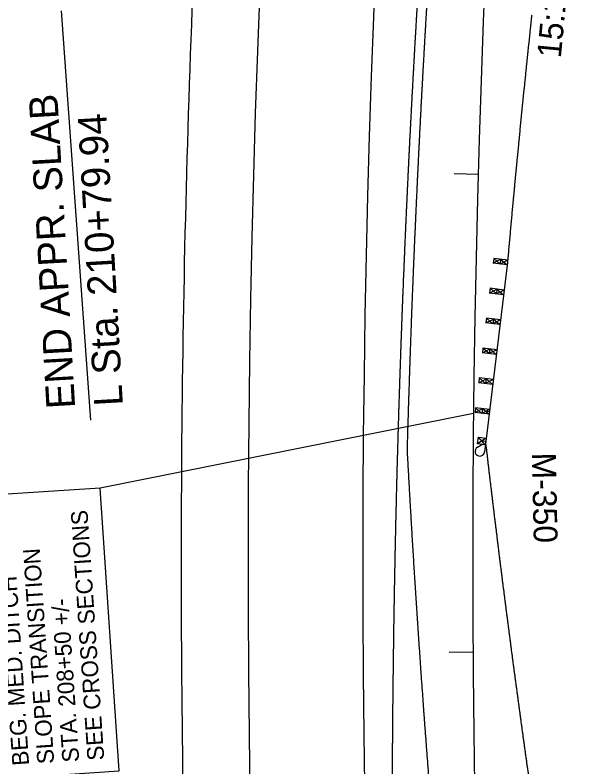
# Model space of a CAD drawing. Extents: x 2389694 to 2405615, y 547005 to 573532.
# Drawn here: x 2400056 to 2400174.1, y 567991.9 to 568149.3 of the extents above; entities that cross this region are included whole.
import ezdxf

# ---------------------------------------------------------------- set-up
doc = ezdxf.new("R2010")
doc.units = 0
for name, color, linetype in [('Prop Cable Guiderail Double Face', 7, 'Continuous'), ('Prop Cable Guiderail Single Face', 7, 'Continuous'), ('Prop Dimension', 7, 'Continuous'), ('Prop Dimension Text', 7, 'Continuous'), ('Prop DSN Text', 7, 'Continuous'), ('Prop EOT', 7, 'Continuous'), ('Prop GRAU M350 Approach CELL', 7, 'Continuous'), ('Prop Guardrail', 7, 'Continuous'), ('Prop Horizontal Alignment', 7, 'Continuous'), ('Prop Horizontal Alignment Tick Small', 7, 'Continuous')]:
    doc.layers.add(name, color=color, linetype=linetype)

msp = doc.modelspace()

# ---------------------------------------------------------------- linework, layer by layer
at = {"layer": 'Prop Cable Guiderail Double Face'}
for points in [[(2400137.96, 568058.22), (2400138, 568057.51), (2400138.04, 568056.79), (2400138.08, 568056.08), (2400138.12, 568055.36), (2400138.16, 568054.66), (2400138.2, 568053.95), (2400138.24, 568053.23), (2400138.28, 568052.52), (2400138.32, 568051.81), (2400138.36, 568051.09), (2400138.4, 568050.38), (2400138.44, 568049.67), (2400138.48, 568048.96), (2400138.52, 568048.25), (2400138.56, 568047.54), (2400138.6, 568046.82), (2400138.64, 568046.11), (2400138.69, 568045.4), (2400138.73, 568044.68), (2400138.77, 568043.97), (2400138.81, 568043.26), (2400138.85, 568042.55), (2400138.9, 568041.84), (2400138.94, 568041.13), (2400138.98, 568040.41), (2400139.02, 568039.7), (2400139.07, 568038.99), (2400139.11, 568038.27), (2400139.15, 568037.56), (2400139.2, 568036.86), (2400139.24, 568036.14), (2400139.29, 568035.43), (2400139.33, 568034.72), (2400139.37, 568034.01), (2400139.42, 568033.29), (2400139.46, 568032.58), (2400139.51, 568031.87), (2400139.55, 568031.15), (2400139.6, 568030.45), (2400139.64, 568029.74), (2400139.69, 568029.02), (2400139.74, 568028.31), (2400139.78, 568027.6), (2400139.83, 568026.89), (2400139.87, 568026.17), (2400139.92, 568025.46), (2400139.97, 568024.76), (2400140.01, 568024.05), (2400140.06, 568023.33), (2400140.11, 568022.62), (2400140.15, 568021.91), (2400140.2, 568021.19), (2400140.25, 568020.48), (2400140.3, 568019.77), (2400140.35, 568019.06), (2400140.39, 568018.35), (2400140.44, 568017.64), (2400140.49, 568016.93), (2400140.54, 568016.22), (2400140.59, 568015.5), (2400140.64, 568014.79), (2400140.69, 568014.08), (2400140.74, 568013.37), (2400140.79, 568012.66), (2400140.83, 568011.95), (2400140.88, 568011.24), (2400140.93, 568010.53), (2400140.98, 568009.82), (2400141.04, 568009.1), (2400141.09, 568008.39), (2400141.14, 568007.68), (2400141.19, 568006.97), (2400141.24, 568006.26), (2400141.29, 568005.55)], [(2400141.29, 568005.55), (2400141.34, 568004.84), (2400141.39, 568004.13), (2400141.44, 568003.42), (2400141.5, 568002.7), (2400141.55, 568001.99), (2400141.6, 568001.28), (2400141.65, 568000.57), (2400141.71, 567999.87), (2400141.76, 567999.15), (2400141.81, 567998.44), (2400141.87, 567997.73), (2400141.92, 567997.02), (2400141.97, 567996.31), (2400142.03, 567995.6), (2400142.08, 567994.88), (2400142.13, 567994.18), (2400142.19, 567993.47), (2400142.24, 567992.76), (2400142.3, 567992.05), (2400142.35, 567991.34), (2400142.41, 567990.62), (2400142.46, 567989.91), (2400142.52, 567989.2), (2400142.57, 567988.49), (2400142.63, 567987.79), (2400142.68, 567987.08), (2400142.74, 567986.36), (2400142.8, 567985.65), (2400142.85, 567984.94), (2400142.91, 567984.23), (2400142.97, 567983.52), (2400143.02, 567982.81), (2400143.08, 567982.11), (2400143.14, 567981.4), (2400143.19, 567980.68), (2400143.25, 567979.97), (2400143.31, 567979.26), (2400143.37, 567978.55), (2400143.43, 567977.84), (2400143.48, 567977.13), (2400143.54, 567976.42), (2400143.6, 567975.72), (2400143.66, 567975.01), (2400143.72, 567974.29), (2400143.78, 567973.58), (2400143.84, 567972.87), (2400143.9, 567972.16), (2400143.96, 567971.45), (2400144.01, 567970.74), (2400144.07, 567970.04), (2400144.13, 567969.33), (2400144.19, 567968.62), (2400144.25, 567967.91), (2400144.32, 567967.2), (2400144.38, 567966.48), (2400144.44, 567965.77), (2400144.5, 567965.06), (2400144.56, 567964.35), (2400144.62, 567963.65), (2400144.68, 567962.94), (2400144.74, 567962.23), (2400144.81, 567961.52), (2400144.87, 567960.81), (2400144.93, 567960.1), (2400144.99, 567959.39), (2400145.05, 567958.68), (2400145.12, 567957.98), (2400145.18, 567957.27), (2400145.24, 567956.56), (2400145.31, 567955.85), (2400145.37, 567955.14), (2400145.43, 567954.43), (2400145.5, 567953.72), (2400145.56, 567953.01)]]:
    msp.add_spline(points, degree=3, dxfattribs=at)
at = {"layer": 'Prop Cable Guiderail Single Face'}
for points in [[(2400143.05, 568167.01), (2400143, 568166.11), (2400142.94, 568165.2), (2400142.88, 568164.3), (2400142.82, 568163.4), (2400142.76, 568162.49), (2400142.7, 568161.59), (2400142.65, 568160.69), (2400142.59, 568159.79), (2400142.53, 568158.89), (2400142.48, 568157.98), (2400142.42, 568157.08), (2400142.37, 568156.18), (2400142.31, 568155.27), (2400142.25, 568154.36), (2400142.2, 568153.46), (2400142.14, 568152.56), (2400142.09, 568151.66), (2400142.04, 568150.76), (2400141.98, 568149.85), (2400141.93, 568148.95), (2400141.87, 568148.05), (2400141.82, 568147.15), (2400141.77, 568146.24), (2400141.72, 568145.34), (2400141.66, 568144.43), (2400141.61, 568143.53), (2400141.56, 568142.62), (2400141.51, 568141.72), (2400141.46, 568140.82), (2400141.41, 568139.92), (2400141.35, 568139.01), (2400141.3, 568138.11), (2400141.25, 568137.21), (2400141.2, 568136.31), (2400141.16, 568135.4), (2400141.11, 568134.49), (2400141.06, 568133.59), (2400141.01, 568132.69), (2400140.96, 568131.78), (2400140.91, 568130.88), (2400140.86, 568129.98), (2400140.82, 568129.07), (2400140.77, 568128.17), (2400140.72, 568127.27), (2400140.68, 568126.37), (2400140.63, 568125.46), (2400140.58, 568124.55), (2400140.54, 568123.65), (2400140.49, 568122.74), (2400140.45, 568121.84), (2400140.4, 568120.94), (2400140.36, 568120.04), (2400140.31, 568119.13), (2400140.27, 568118.23), (2400140.22, 568117.33), (2400140.18, 568116.42), (2400140.14, 568115.52), (2400140.09, 568114.61), (2400140.05, 568113.7), (2400140.01, 568112.8), (2400139.97, 568111.9), (2400139.92, 568110.99), (2400139.88, 568110.09), (2400139.84, 568109.19), (2400139.8, 568108.28), (2400139.76, 568107.38), (2400139.72, 568106.48), (2400139.68, 568105.58), (2400139.64, 568104.66), (2400139.6, 568103.76), (2400139.56, 568102.86), (2400139.52, 568101.95), (2400139.48, 568101.05), (2400139.44, 568100.14)], [(2400139.44, 568100.15), (2400139.41, 568099.24), (2400139.37, 568098.34), (2400139.33, 568097.43), (2400139.29, 568096.53), (2400139.25, 568095.63), (2400139.22, 568094.71), (2400139.18, 568093.81), (2400139.15, 568092.91), (2400139.11, 568092), (2400139.07, 568091.1), (2400139.04, 568090.2), (2400139, 568089.29), (2400138.97, 568088.39), (2400138.93, 568087.49), (2400138.9, 568086.58), (2400138.86, 568085.68), (2400138.83, 568084.76), (2400138.8, 568083.86), (2400138.76, 568082.96), (2400138.73, 568082.05), (2400138.7, 568081.15), (2400138.67, 568080.25), (2400138.63, 568079.34), (2400138.6, 568078.44), (2400138.57, 568077.53), (2400138.54, 568076.63), (2400138.51, 568075.73), (2400138.48, 568074.81), (2400138.45, 568073.91), (2400138.42, 568073.01), (2400138.39, 568072.1), (2400138.36, 568071.2), (2400138.33, 568070.29), (2400138.3, 568069.39), (2400138.27, 568068.49), (2400138.24, 568067.58), (2400138.21, 568066.68), (2400138.19, 568065.77), (2400138.16, 568064.86), (2400138.13, 568063.96), (2400138.1, 568063.05), (2400138.08, 568062.15), (2400138.05, 568061.24), (2400138.02, 568060.34), (2400138, 568059.44), (2400137.97, 568058.53), (2400137.96, 568058.22)]]:
    msp.add_spline(points, degree=3, dxfattribs=at)
at = {"layer": 'Prop Dimension'}
msp.add_line((2400065.62, 568150.18), (2400071.73, 568064.47), dxfattribs=at)
at = {"layer": 'Prop DSN Text'}
msp.add_line((2400151.87, 568065.9), (2400073.74, 568050.29), dxfattribs=at)
msp.add_lwpolyline([(2400077.72, 567991.07), (2400073.74, 568050.29), (2400049.97, 568048.69), (2400053.96, 567989.47)], close=True, dxfattribs=at)
at = {"layer": 'Prop EOT'}
msp.add_line((2400158.97, 568097.5), (2400154.43, 568060.02), dxfattribs=at)
for radius, start in [(2923, 119.41161), (2947, 148.75529), (2961, 177.09437)]:
    msp.add_arc((2403051.7, 568034.46), radius, start, 180.94658, dxfattribs=at)
for points in [[(2400141.06, 568167.14), (2400141, 568166.24), (2400140.94, 568165.33), (2400140.88, 568164.43), (2400140.82, 568163.52), (2400140.77, 568162.62), (2400140.71, 568161.72), (2400140.65, 568160.82), (2400140.59, 568159.91), (2400140.54, 568159.01), (2400140.48, 568158.11), (2400140.42, 568157.2), (2400140.37, 568156.3), (2400140.31, 568155.39), (2400140.26, 568154.49), (2400140.2, 568153.58), (2400140.15, 568152.68), (2400140.09, 568151.78), (2400140.04, 568150.88), (2400139.98, 568149.97), (2400139.93, 568149.07), (2400139.88, 568148.17), (2400139.82, 568147.26), (2400139.77, 568146.36), (2400139.72, 568145.46), (2400139.67, 568144.54), (2400139.61, 568143.64), (2400139.56, 568142.74), (2400139.51, 568141.83), (2400139.46, 568140.93), (2400139.41, 568140.03), (2400139.36, 568139.13), (2400139.31, 568138.22), (2400139.26, 568137.32), (2400139.21, 568136.42), (2400139.16, 568135.51), (2400139.11, 568134.6), (2400139.06, 568133.7), (2400139.01, 568132.79), (2400138.96, 568131.89), (2400138.91, 568130.99), (2400138.87, 568130.08), (2400138.82, 568129.18), (2400138.77, 568128.28), (2400138.73, 568127.37), (2400138.68, 568126.47), (2400138.63, 568125.57), (2400138.59, 568124.65), (2400138.54, 568123.75), (2400138.49, 568122.84), (2400138.45, 568121.94), (2400138.4, 568121.04), (2400138.36, 568120.13), (2400138.31, 568119.23), (2400138.27, 568118.33), (2400138.23, 568117.42), (2400138.18, 568116.52), (2400138.14, 568115.62), (2400138.1, 568114.7), (2400138.05, 568113.8), (2400138.01, 568112.89), (2400137.97, 568111.99), (2400137.93, 568111.09), (2400137.89, 568110.18), (2400137.84, 568109.28), (2400137.8, 568108.38), (2400137.76, 568107.47), (2400137.72, 568106.57), (2400137.68, 568105.66), (2400137.64, 568104.75), (2400137.6, 568103.85), (2400137.56, 568102.94), (2400137.52, 568102.04), (2400137.48, 568101.13), (2400137.45, 568100.23)], [(2400164.04, 568149.3), (2400163.96, 568148.6), (2400163.89, 568147.91), (2400163.82, 568147.2), (2400163.74, 568146.51), (2400163.67, 568145.8), (2400163.59, 568145.11), (2400163.52, 568144.41), (2400163.45, 568143.71), (2400163.37, 568143.01), (2400163.3, 568142.31), (2400163.23, 568141.61), (2400163.15, 568140.91), (2400163.08, 568140.21), (2400163.01, 568139.51), (2400162.94, 568138.82), (2400162.86, 568138.11), (2400162.79, 568137.42), (2400162.72, 568136.71), (2400162.65, 568136.01), (2400162.58, 568135.32), (2400162.51, 568134.61), (2400162.44, 568133.92), (2400162.36, 568133.22), (2400162.29, 568132.52), (2400162.22, 568131.82), (2400162.15, 568131.11), (2400162.08, 568130.42), (2400162.01, 568129.72), (2400161.94, 568129.02), (2400161.87, 568128.32), (2400161.8, 568127.61), (2400161.73, 568126.92), (2400161.66, 568126.22), (2400161.59, 568125.52), (2400161.53, 568124.82), (2400161.46, 568124.12), (2400161.39, 568123.42), (2400161.32, 568122.72), (2400161.25, 568122.01), (2400161.18, 568121.32), (2400161.12, 568120.62), (2400161.05, 568119.92), (2400160.98, 568119.22), (2400160.91, 568118.51), (2400160.85, 568117.82), (2400160.78, 568117.12), (2400160.71, 568116.41), (2400160.65, 568115.72), (2400160.58, 568115.02), (2400160.51, 568114.31), (2400160.45, 568113.62), (2400160.38, 568112.91), (2400160.31, 568112.21), (2400160.25, 568111.52), (2400160.18, 568110.81), (2400160.12, 568110.11), (2400160.05, 568109.42), (2400159.99, 568108.71), (2400159.92, 568108.01), (2400159.86, 568107.31), (2400159.79, 568106.61), (2400159.73, 568105.91), (2400159.66, 568105.21), (2400159.6, 568104.51), (2400159.54, 568103.8), (2400159.47, 568103.11), (2400159.41, 568102.41), (2400159.35, 568101.7), (2400159.28, 568101), (2400159.22, 568100.31), (2400159.16, 568099.6), (2400159.09, 568098.9), (2400158.97, 568097.5)], [(2400137.45, 568100.23), (2400137.41, 568099.33), (2400137.37, 568098.42), (2400137.33, 568097.52), (2400137.29, 568096.61), (2400137.26, 568095.71), (2400137.22, 568094.8), (2400137.18, 568093.89), (2400137.15, 568092.99), (2400137.11, 568092.08), (2400137.07, 568091.18), (2400137.04, 568090.27), (2400137, 568089.37), (2400136.97, 568088.47), (2400136.93, 568087.56), (2400136.9, 568086.66), (2400136.87, 568085.75), (2400136.83, 568084.84), (2400136.8, 568083.93), (2400136.77, 568083.03), (2400136.73, 568082.13), (2400136.7, 568081.22), (2400136.67, 568080.32), (2400136.64, 568079.41), (2400136.6, 568078.51), (2400136.57, 568077.6), (2400136.54, 568076.7), (2400136.51, 568075.8), (2400136.48, 568074.88), (2400136.45, 568073.98), (2400136.42, 568073.07), (2400136.39, 568072.17), (2400136.36, 568071.26), (2400136.33, 568070.36), (2400136.3, 568069.45), (2400136.27, 568068.55), (2400136.24, 568067.64), (2400136.21, 568066.74), (2400136.19, 568065.84), (2400136.16, 568064.92), (2400136.13, 568064.02), (2400136.1, 568063.11), (2400136.08, 568062.21), (2400136.05, 568061.3), (2400136.03, 568060.4), (2400136, 568059.49), (2400135.97, 568058.59), (2400135.95, 568057.68), (2400135.92, 568056.78), (2400135.9, 568055.87), (2400135.87, 568054.96), (2400135.85, 568054.05), (2400135.83, 568053.15), (2400135.8, 568052.24), (2400135.78, 568051.34), (2400135.76, 568050.43), (2400135.73, 568049.53), (2400135.71, 568048.62), (2400135.69, 568047.72), (2400135.67, 568046.82), (2400135.64, 568045.91), (2400135.62, 568045.01), (2400135.6, 568044.09), (2400135.58, 568043.19), (2400135.56, 568042.28), (2400135.54, 568041.38), (2400135.52, 568040.47), (2400135.5, 568039.57), (2400135.48, 568038.66), (2400135.46, 568037.76), (2400135.44, 568036.85), (2400135.42, 568035.95), (2400135.41, 568035.04), (2400135.39, 568034.13), (2400135.37, 568033.22)], [(2400162.78, 567994.64), (2400162.66, 567995.52), (2400162.54, 567996.4), (2400162.42, 567997.28), (2400162.29, 567998.16), (2400162.17, 567999.04), (2400162.05, 567999.93), (2400161.93, 568000.8), (2400161.81, 568001.69), (2400161.69, 568002.57), (2400161.57, 568003.45), (2400161.45, 568004.34), (2400161.33, 568005.21), (2400161.21, 568006.1), (2400161.09, 568006.98), (2400160.97, 568007.86), (2400160.85, 568008.75), (2400160.73, 568009.62), (2400160.61, 568010.51), (2400160.5, 568011.39), (2400160.38, 568012.27), (2400160.26, 568013.15), (2400160.14, 568014.04), (2400160.03, 568014.92), (2400159.91, 568015.8), (2400159.79, 568016.69), (2400159.68, 568017.56), (2400159.56, 568018.45), (2400159.45, 568019.34), (2400159.33, 568020.21), (2400159.22, 568021.1), (2400159.1, 568021.98), (2400158.99, 568022.87), (2400158.87, 568023.75), (2400158.76, 568024.63), (2400158.65, 568025.52), (2400158.53, 568026.4), (2400158.42, 568027.28), (2400158.31, 568028.17), (2400158.19, 568029.05), (2400158.08, 568029.94), (2400157.97, 568030.82), (2400157.86, 568031.7), (2400157.75, 568032.59), (2400157.64, 568033.47), (2400157.52, 568034.36), (2400157.41, 568035.24), (2400157.3, 568036.12), (2400157.19, 568037.01), (2400157.08, 568037.89), (2400156.97, 568038.78), (2400156.87, 568039.66), (2400156.76, 568040.55), (2400156.65, 568041.44), (2400156.54, 568042.31), (2400156.43, 568043.2), (2400156.32, 568044.08), (2400156.22, 568044.97), (2400156.11, 568045.85), (2400156, 568046.74), (2400155.89, 568047.63), (2400155.79, 568048.51), (2400155.68, 568049.4), (2400155.58, 568050.28), (2400155.47, 568051.17), (2400155.36, 568052.06), (2400155.26, 568052.93), (2400155.15, 568053.82), (2400155.05, 568054.7), (2400154.94, 568055.59), (2400154.84, 568056.48), (2400154.74, 568057.36), (2400154.63, 568058.25), (2400154.43, 568060.02)], [(2400135.37, 568033.22), (2400135.35, 568032.32), (2400135.34, 568031.41), (2400135.32, 568030.5), (2400135.3, 568029.6), (2400135.29, 568028.69), (2400135.27, 568027.79), (2400135.25, 568026.88), (2400135.24, 568025.98), (2400135.22, 568025.07), (2400135.21, 568024.16), (2400135.19, 568023.25), (2400135.18, 568022.35), (2400135.16, 568021.44), (2400135.15, 568020.54), (2400135.14, 568019.63), (2400135.12, 568018.73), (2400135.11, 568017.82), (2400135.1, 568016.92), (2400135.09, 568016.01), (2400135.07, 568015.11), (2400135.06, 568014.19), (2400135.05, 568013.29), (2400135.04, 568012.38), (2400135.03, 568011.48), (2400135.02, 568010.57), (2400135.01, 568009.66), (2400135, 568008.76), (2400134.99, 568007.85), (2400134.98, 568006.95), (2400134.97, 568006.04), (2400134.96, 568005.14), (2400134.95, 568004.22), (2400134.94, 568003.32), (2400134.93, 568002.41), (2400134.93, 568001.51), (2400134.92, 568000.6), (2400134.91, 567999.7), (2400134.9, 567998.79), (2400134.9, 567997.88), (2400134.89, 567996.98), (2400134.88, 567996.07), (2400134.88, 567995.17), (2400134.87, 567994.25), (2400134.87, 567993.35), (2400134.86, 567992.44), (2400134.86, 567991.54), (2400134.85, 567990.63), (2400134.85, 567989.72), (2400134.84, 567988.82), (2400134.84, 567987.91), (2400134.84, 567987.01), (2400134.83, 567986.1), (2400134.83, 567985.2), (2400134.83, 567984.28), (2400134.83, 567983.38), (2400134.82, 567982.47), (2400134.82, 567981.57), (2400134.82, 567980.66), (2400134.82, 567979.75), (2400134.82, 567978.85), (2400134.82, 567977.94), (2400134.82, 567977.04), (2400134.82, 567976.13), (2400134.82, 567975.23), (2400134.82, 567974.31), (2400134.82, 567973.41), (2400134.82, 567972.5), (2400134.82, 567971.6), (2400134.82, 567970.69), (2400134.82, 567969.78), (2400134.83, 567968.88), (2400134.83, 567967.97), (2400134.83, 567967.07), (2400134.83, 567966.16)], [(2400172.58, 567929.61), (2400172.44, 567930.49), (2400172.3, 567931.36), (2400172.16, 567932.24), (2400172.02, 567933.11), (2400171.88, 567933.99), (2400171.74, 567934.88), (2400171.6, 567935.75), (2400171.46, 567936.63), (2400171.32, 567937.5), (2400171.18, 567938.38), (2400171.04, 567939.26), (2400170.9, 567940.13), (2400170.76, 567941.01), (2400170.62, 567941.89), (2400170.49, 567942.77), (2400170.35, 567943.65), (2400170.21, 567944.52), (2400170.07, 567945.4), (2400169.94, 567946.27), (2400169.8, 567947.16), (2400169.66, 567948.03), (2400169.53, 567948.91), (2400169.39, 567949.79), (2400169.26, 567950.66), (2400169.12, 567951.55), (2400168.98, 567952.42), (2400168.85, 567953.3), (2400168.71, 567954.18), (2400168.58, 567955.05), (2400168.44, 567955.94), (2400168.31, 567956.81), (2400168.18, 567957.69), (2400168.04, 567958.57), (2400167.91, 567959.45), (2400167.78, 567960.33), (2400167.64, 567961.2), (2400167.51, 567962.08), (2400167.38, 567962.97), (2400167.25, 567963.84), (2400167.11, 567964.72), (2400166.98, 567965.6), (2400166.85, 567966.48), (2400166.72, 567967.36), (2400166.59, 567968.23), (2400166.46, 567969.12), (2400166.33, 567969.99), (2400166.2, 567970.87), (2400166.07, 567971.76), (2400165.94, 567972.63), (2400165.81, 567973.51), (2400165.68, 567974.39), (2400165.55, 567975.27), (2400165.42, 567976.16), (2400165.29, 567977.03), (2400165.17, 567977.91), (2400165.04, 567978.79), (2400164.91, 567979.67), (2400164.78, 567980.54), (2400164.66, 567981.43), (2400164.53, 567982.31), (2400164.4, 567983.19), (2400164.28, 567984.07), (2400164.15, 567984.95), (2400164.03, 567985.83), (2400163.9, 567986.71), (2400163.77, 567987.59), (2400163.65, 567988.47), (2400163.52, 567989.35), (2400163.4, 567990.23), (2400163.28, 567991.12), (2400163.15, 567991.99), (2400163.03, 567992.88), (2400162.91, 567993.75), (2400162.78, 567994.64)]]:
    msp.add_spline(points, degree=3, dxfattribs=at)
at = {"layer": 'Prop GRAU M350 Approach CELL'}
for p, q in [((2400156.11, 568098.35), (2400155.99, 568097.36)), ((2400155.99, 568097.36), (2400157.54, 568098.18)), ((2400159.03, 568098), (2400156.11, 568098.35)), ((2400157.42, 568097.18), (2400156.11, 568098.35)), ((2400157.54, 568098.18), (2400157.42, 568097.18)), ((2400159.03, 568098), (2400157.42, 568097.18)), ((2400157.54, 568098.18), (2400158.91, 568097)), ((2400158.97, 568097.5), (2400154.43, 568060.02)), ((2400158.91, 568097), (2400155.99, 568097.36)), ((2400155.35, 568092.09), (2400155.23, 568091.1)), ((2400155.23, 568091.1), (2400156.78, 568091.92)), ((2400158.27, 568091.74), (2400155.35, 568092.09)), ((2400156.66, 568090.93), (2400155.35, 568092.09)), ((2400156.78, 568091.92), (2400156.66, 568090.93)), ((2400158.27, 568091.74), (2400156.66, 568090.93)), ((2400156.78, 568091.92), (2400158.15, 568090.75)), ((2400158.15, 568090.75), (2400155.23, 568091.1)), ((2400154.6, 568085.84), (2400154.48, 568084.85)), ((2400154.48, 568084.85), (2400156.02, 568085.67)), ((2400157.51, 568085.49), (2400154.6, 568085.84)), ((2400155.9, 568084.68), (2400154.6, 568085.84)), ((2400156.02, 568085.67), (2400155.9, 568084.68)), ((2400157.51, 568085.49), (2400155.9, 568084.68)), ((2400156.02, 568085.67), (2400157.39, 568084.49)), ((2400157.39, 568084.49), (2400154.48, 568084.85)), ((2400153.84, 568079.59), (2400153.72, 568078.59)), ((2400153.72, 568078.59), (2400155.26, 568079.41)), ((2400156.75, 568079.23), (2400153.84, 568079.59)), ((2400155.14, 568078.42), (2400153.84, 568079.59)), ((2400155.26, 568079.41), (2400155.14, 568078.42)), ((2400156.75, 568079.23), (2400155.14, 568078.42)), ((2400155.26, 568079.41), (2400156.63, 568078.24)), ((2400156.63, 568078.24), (2400153.72, 568078.59)), ((2400153.08, 568073.33), (2400152.96, 568072.34)), ((2400152.96, 568072.34), (2400154.51, 568073.16)), ((2400155.99, 568072.98), (2400153.08, 568073.33)), ((2400154.39, 568072.17), (2400153.08, 568073.33)), ((2400154.51, 568073.16), (2400154.39, 568072.17)), ((2400155.99, 568072.98), (2400154.39, 568072.17)), ((2400154.51, 568073.16), (2400155.87, 568071.99)), ((2400155.87, 568071.99), (2400152.96, 568072.34)), ((2400152.32, 568067.08), (2400152.2, 568066.09)), ((2400152.2, 568066.09), (2400153.75, 568066.91)), ((2400155.24, 568066.72), (2400152.32, 568067.08)), ((2400153.63, 568065.91), (2400152.32, 568067.08)), ((2400153.75, 568066.91), (2400153.63, 568065.91)), ((2400155.24, 568066.72), (2400153.63, 568065.91)), ((2400153.75, 568066.91), (2400155.12, 568065.73)), ((2400155.18, 568066.23), (2400154.43, 568066.32)), ((2400155.12, 568065.73), (2400152.2, 568066.09)), ((2400152.74, 568059.53), (2400152.91, 568060.91)), ((2400154.51, 568060.72), (2400152.74, 568059.53)), ((2400152.91, 568060.91), (2400154.51, 568060.72)), ((2400154.34, 568059.33), (2400152.91, 568060.91)), ((2400154.43, 568060.02), (2400153.61, 568060.12)), ((2400154.43, 568060.02), (2400154.16, 568057.85)), ((2400152.68, 568058.83), (2400153.64, 568059.42)), ((2400154.34, 568059.33), (2400152.74, 568059.53)), ((2400154.34, 568059.33), (2400153.64, 568059.42)), ((2400154.34, 568059.33), (2400153.64, 568059.42))]:
    msp.add_line(p, q, dxfattribs=at)
msp.add_ellipse((2400153.18, 568057.97), major_axis=(0.986, -0.12), ratio=0.995379, start_param=2.210226, end_param=6.283185, dxfattribs=at)
at = {"layer": 'Prop Guardrail'}
msp.add_arc((2403051.7, 568034.46), 2961, 177.09434, 180.94654, dxfattribs=at)
msp.add_spline([(2400164.04, 568149.3), (2400163.96, 568148.6), (2400163.89, 568147.91), (2400163.82, 568147.2), (2400163.74, 568146.51), (2400163.67, 568145.8), (2400163.59, 568145.11), (2400163.52, 568144.41), (2400163.45, 568143.71), (2400163.37, 568143.01), (2400163.3, 568142.31), (2400163.23, 568141.61), (2400163.15, 568140.91), (2400163.08, 568140.21), (2400163.01, 568139.51), (2400162.94, 568138.82), (2400162.86, 568138.11), (2400162.79, 568137.42), (2400162.72, 568136.71), (2400162.65, 568136.01), (2400162.58, 568135.32), (2400162.51, 568134.61), (2400162.44, 568133.92), (2400162.36, 568133.22), (2400162.29, 568132.52), (2400162.22, 568131.82), (2400162.15, 568131.11), (2400162.08, 568130.42), (2400162.01, 568129.72), (2400161.94, 568129.02), (2400161.87, 568128.32), (2400161.8, 568127.61), (2400161.73, 568126.92), (2400161.66, 568126.22), (2400161.59, 568125.52), (2400161.53, 568124.82), (2400161.46, 568124.12), (2400161.39, 568123.42), (2400161.32, 568122.72), (2400161.25, 568122.01), (2400161.18, 568121.32), (2400161.12, 568120.62), (2400161.05, 568119.92), (2400160.98, 568119.22), (2400160.91, 568118.51), (2400160.85, 568117.82), (2400160.78, 568117.12), (2400160.71, 568116.41), (2400160.65, 568115.72), (2400160.58, 568115.02), (2400160.51, 568114.31), (2400160.45, 568113.62), (2400160.38, 568112.91), (2400160.31, 568112.21), (2400160.25, 568111.52), (2400160.18, 568110.81), (2400160.12, 568110.11), (2400160.05, 568109.42), (2400159.99, 568108.71), (2400159.92, 568108.01), (2400159.86, 568107.31), (2400159.79, 568106.61), (2400159.73, 568105.91), (2400159.66, 568105.21), (2400159.6, 568104.51), (2400159.54, 568103.8), (2400159.47, 568103.11), (2400159.41, 568102.41), (2400159.35, 568101.7), (2400159.28, 568101), (2400159.22, 568100.31), (2400159.16, 568099.6), (2400159.09, 568098.9), (2400158.97, 568097.5)], degree=3, dxfattribs=at)
at = {"layer": 'Prop Horizontal Alignment'}
msp.add_arc((2403051.7, 568034.46), 2900, 119.41161, 180.94658, dxfattribs=at)
at = {"layer": 'Prop Horizontal Alignment Tick Small'}
for p, q in [((2400152.85, 568115.89), (2400147.85, 568116.03)), ((2400151.76, 568015.9), (2400146.76, 568015.87))]:
    msp.add_line(p, q, dxfattribs=at)

# ---------------------------------------------------------------- texts
at = {"layer": 'Prop Dimension Text'}
for s, height, rotation, p in [('15:1 TAPER', 5, 84.6382, (2400170.13, 568140.17)), ('END APPR. SLAB', 6, 93.2553, (2400068.54, 568067.03)), ('L Sta. 210+79.94', 6, 93.2553, (2400078.53, 568067.6)), ('M-350', 5, 271.2013, (2400164.08, 568057.67))]:
    msp.add_text(s, height=height, rotation=rotation, dxfattribs=at).set_placement(p)
at = {"layer": 'Prop DSN Text'}
for s, p in [('SEE CROSS SECTIONS', (2400074.63, 567993.35)), ('SLOPE TRANSITION', (2400064.15, 567992.64)), ('BEG. MED. DITCH', (2400058.91, 567992.29)), ('STA. 208+50 +/-', (2400069.39, 567992.99))]:
    msp.add_text(s, height=3.5, rotation=93.8525, dxfattribs=at).set_placement(p)

doc.saveas('drawing.dxf')
